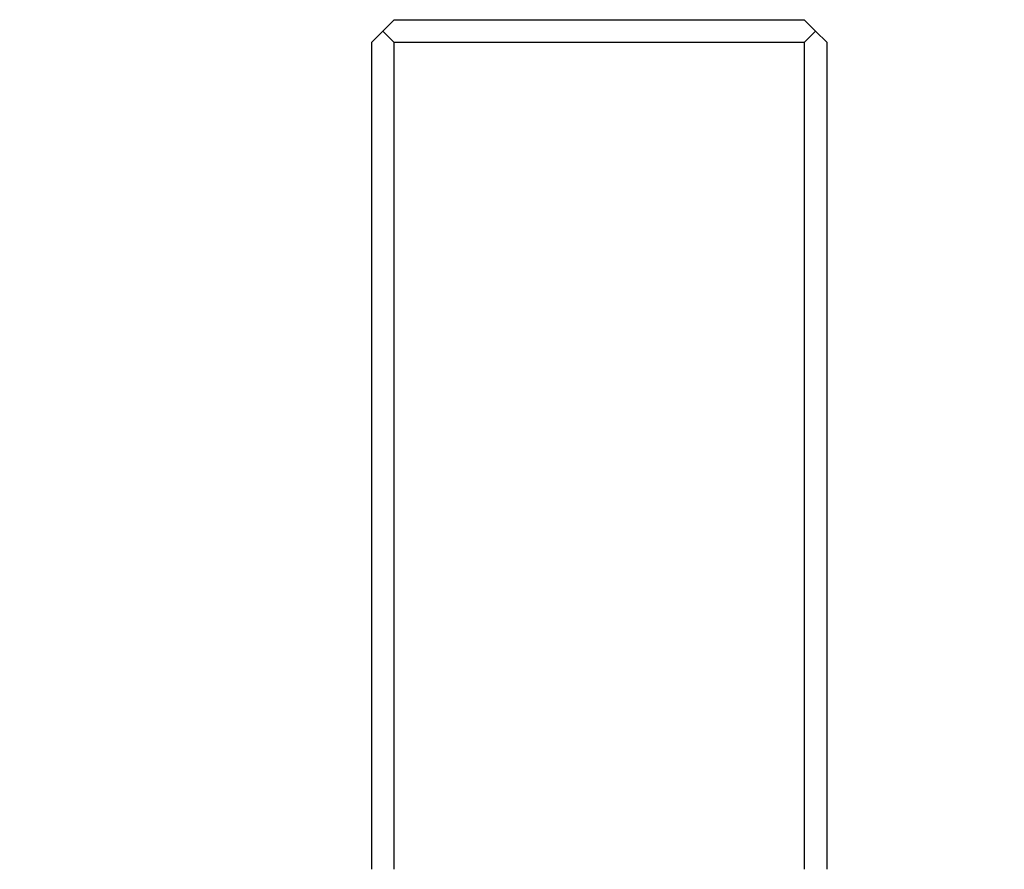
# Model space of a CAD drawing. Header units: millimetres. Extents: x 399 to 6233, y -1870 to 1602.
# Tile 466 of 656: x 5502 to 5524, y -145 to -126. Entities that reach past the tile are written whole.
import ezdxf

# ---------------------------------------------------------------- set-up
doc = ezdxf.new("R2010")
doc.units = ezdxf.units.MM
doc.layers.add('AM_5', color=3, linetype='Continuous', lineweight=25)
doc.layers.add('可見 (ISO)', color=7, linetype='Continuous', lineweight=25)
doc.styles.add('尺寸標註', font='romans.shx', dxfattribs={"bigfont": 'CHINESET.SHX'})
doc.dimstyles.new('CNS1$0', dxfattribs={"dimtxt": 2.5, "dimasz": 2.5, "dimexe": 1, "dimexo": 1, "dimgap": 1.5, "dimtad": 1, "dimtoh": 1, "dimdec": 1, "dimdsep": 46, "dimtxsty": '尺寸標註', "dimcen": 0, "dimclrd": 2, "dimclre": 2, "dimclrt": 1, "dimadec": 0, "dimazin": 2, "dimtp": 0.1, "dimtm": 0.1, "dimtfac": 0.71, "dimtdec": 1, "dimtmove": 0, "dimatfit": 0, "dimfxl": 0, "dimlwd": 13, "dimlwe": 13, "dimarcsym": 0})

# ---------------------------------------------------------------- blocks, each defined once
blk = doc.blocks.new('*D362')
at = {"layer": 'AM_5', "color": 2, "lineweight": 13}
for p, q in [((5460.176, -126.247), (5410.83, -126.247)), ((5411.83, -128.747), (5411.83, -269.429)), ((5570.342, -271.929), (5410.83, -271.929))]:
    blk.add_line(p, q, dxfattribs=at)
at = {"layer": 'AM_5', "color": 2, "lineweight": -2}
for points in [[(5411.413, -128.747), (5412.247, -128.747), (5411.83, -126.247)], [(5411.413, -269.429), (5412.247, -269.429), (5411.83, -271.929)]]:
    blk.add_solid(points, dxfattribs=at)
at = {"layer": 'Defpoints', "color": 0, "lineweight": -2}
for p in [(5461.176, -126.247), (5411.83, -271.929), (5571.342, -271.929)]:
    blk.add_point(p, dxfattribs=at)
at = {"layer": 'AM_5', "color": 1, "insert": (5409.08, -199.088), "char_height": 2.5, "attachment_point": 5, "rotation": 90, "style": '尺寸標註'}
blk.add_mtext('145.7', dxfattribs=at)

msp = doc.modelspace()

# ---------------------------------------------------------------- linework, layer by layer
at = {"layer": '可見 (ISO)'}
for p, q in [((5510.257, -126.497), (5510.507, -126.247)), ((5510.507, -126.247), (5519.507, -126.247)), ((5519.757, -126.497), (5519.507, -126.247)), ((5510.257, -126.497), (5510.007, -126.747)), ((5510.507, -126.747), (5510.257, -126.497)), ((5519.757, -126.497), (5519.507, -126.747)), ((5520.007, -126.747), (5519.757, -126.497)), ((5510.007, -126.747), (5510.007, -144.897)), ((5510.507, -144.897), (5510.507, -126.747)), ((5519.507, -126.747), (5510.507, -126.747)), ((5519.507, -126.747), (5519.507, -144.897)), ((5520.007, -144.897), (5520.007, -126.747))]:
    msp.add_line(p, q, dxfattribs=at)

# ---------------------------------------------------------------- dimensions: what is measured, and where the dimension line sits
at = {"layer": 'AM_5'}
dim = msp.add_linear_dim(base=(5411.83, -271.929), p1=(5461.176, -126.247), p2=(5571.342, -271.929), angle=90, dimstyle='CNS1$0', override={"dimpost": '', "dimfxl": 4, "dimarcsym": 1}, dxfattribs=at)
dim.commit()
dim.dimension.update_dxf_attribs({"geometry": '*D362', "text_midpoint": (5409.08, -199.088)})

doc.saveas('drawing.dxf')
